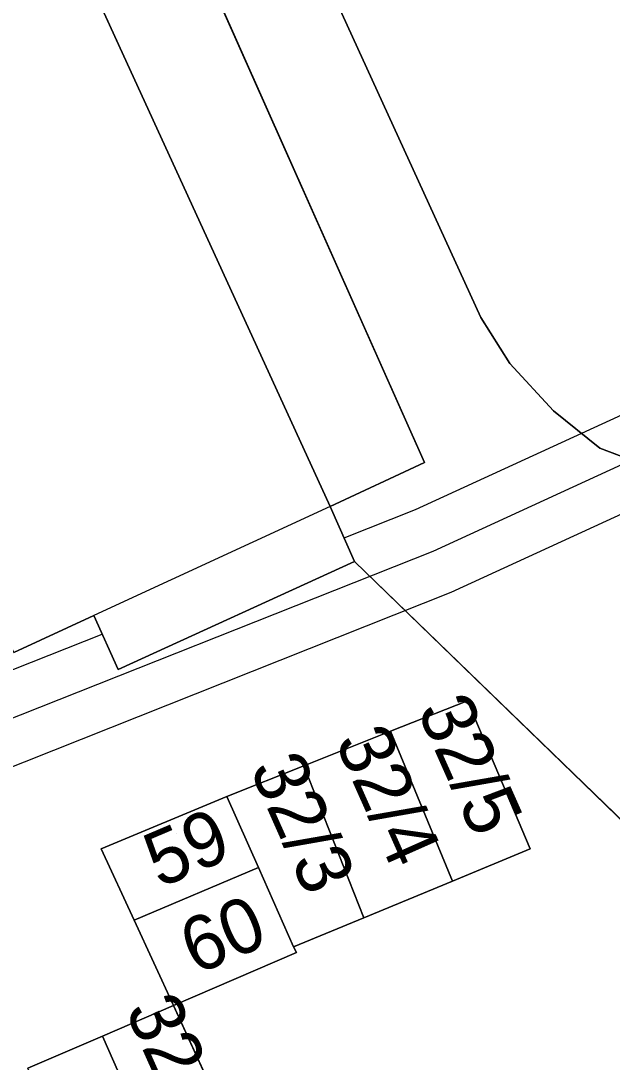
# Model space of a CAD drawing. Extents: x -264070 to -262271, y -1238894 to -1238141.
# Drawn here: x -263451.43 to -263429.79, y -1238782.8 to -1238744.68 of the extents above; entities that cross this region are included whole.
import ezdxf

# ---------------------------------------------------------------- set-up
doc = ezdxf.new("R2010")
doc.units = 0
for name, color, linetype in [('body_kn', 7, 'Continuous'), ('kladpar_druhypozemkov', 7, 'Continuous'), ('kladpar_hranice', 7, 'Continuous'), ('kladpar_parcelnecisla', 7, 'Continuous'), ('kladpar_plochy', 7, 'Continuous'), ('tarchy_linie', 7, 'Continuous'), ('zappar_hrandruhpozemk', 7, 'Continuous')]:
    doc.layers.add(name, color=color, linetype=linetype)

msp = doc.modelspace()

# ---------------------------------------------------------------- linework, layer by layer
at = {"layer": 'body_kn'}
for p, q in [((-263434.6, -1238755.54), (-263434.6, -1238755.54)), ((-263433.53, -1238757.22), (-263433.53, -1238757.22)), ((-263431.94, -1238758.96), (-263431.94, -1238758.96)), ((-263430.24, -1238760.32), (-263430.24, -1238760.32)), ((-263436.66, -1238760.85), (-263436.66, -1238760.85)), ((-263440.11, -1238762.46), (-263440.11, -1238762.46)), ((-263440.11, -1238762.46), (-263440.11, -1238762.46)), ((-263436.99, -1238762.57), (-263436.99, -1238762.57)), ((-263439.6, -1238763.61), (-263439.6, -1238763.61)), ((-263436.34, -1238764.09), (-263436.34, -1238764.09)), ((-263439.22, -1238764.47), (-263439.22, -1238764.47)), ((-263435.69, -1238765.61), (-263435.69, -1238765.61)), ((-263448.76, -1238766.45), (-263448.76, -1238766.45)), ((-263448.46, -1238767.13), (-263448.46, -1238767.13)), ((-263447.87, -1238768.43), (-263447.87, -1238768.43)), ((-263435.08, -1238769.57), (-263435.08, -1238769.57)), ((-263435.08, -1238769.57), (-263435.08, -1238769.57)), ((-263437.9, -1238770.69), (-263437.9, -1238770.69)), ((-263437.9, -1238770.69), (-263437.9, -1238770.69)), ((-263441.08, -1238771.96), (-263441.08, -1238771.96)), ((-263441.08, -1238771.96), (-263441.08, -1238771.96)), ((-263443.9, -1238773.08), (-263443.9, -1238773.08)), ((-263443.9, -1238773.08), (-263443.9, -1238773.08)), ((-263448.49, -1238774.99), (-263448.49, -1238774.99)), ((-263432.79, -1238775), (-263432.79, -1238775)), ((-263442.74, -1238775.68), (-263442.74, -1238775.68)), ((-263442.74, -1238775.68), (-263442.74, -1238775.68)), ((-263435.64, -1238776.18), (-263435.64, -1238776.18)), ((-263438.88, -1238777.52), (-263438.88, -1238777.52)), ((-263447.29, -1238777.6), (-263447.29, -1238777.6)), ((-263441.45, -1238778.58), (-263441.45, -1238778.58)), ((-263441.35, -1238778.79), (-263441.35, -1238778.79)), ((-263445.85, -1238780.73), (-263445.85, -1238780.73)), ((-263445.85, -1238780.73), (-263445.85, -1238780.73)), ((-263448.45, -1238781.85), (-263448.45, -1238781.85)), ((-263448.45, -1238781.85), (-263448.45, -1238781.85))]:
    msp.add_line(p, q, dxfattribs=at)
at = {"layer": 'kladpar_druhypozemkov'}
for p, q in [((-263434.27, -1238773.24), (-263434.27, -1238773.24)), ((-263445.74, -1238774.45), (-263445.74, -1238774.45)), ((-263437.17, -1238774.39), (-263437.17, -1238774.39)), ((-263440.35, -1238775.56), (-263440.35, -1238775.56)), ((-263444.56, -1238777.46), (-263444.56, -1238777.46))]:
    msp.add_line(p, q, dxfattribs=at)
at = {"layer": 'kladpar_hranice'}
for points in [[(-263428.03, -1238775.32), (-263439.22, -1238764.47), (-263440.11, -1238762.46), (-263436.66, -1238760.85), (-263445.55, -1238740.87), (-263446.66, -1238738.37), (-263454.35, -1238721.1), (-263456.43, -1238716.43), (-263457.03, -1238715.4), (-263457.7, -1238714.66), (-263458.52, -1238714.06), (-263459.39, -1238713.65), (-263460.03, -1238713.43), (-263452.36, -1238709.81), (-263440.37, -1238704.14), (-263438.42, -1238702.86), (-263437.01, -1238701.6), (-263436.17, -1238700.22), (-263435.8, -1238698.73), (-263435.71, -1238696.93), (-263435.95, -1238695.01)], [(-263488.31, -1238714.73), (-263458.86, -1238701.31), (-263457.28, -1238700.64), (-263455.89, -1238703.54), (-263452.36, -1238709.81), (-263460.03, -1238713.43), (-263459.39, -1238713.65), (-263458.52, -1238714.06), (-263457.7, -1238714.66), (-263457.03, -1238715.4), (-263456.43, -1238716.43), (-263454.35, -1238721.1), (-263446.66, -1238738.37), (-263445.55, -1238740.87), (-263436.66, -1238760.85), (-263440.11, -1238762.46), (-263449.26, -1238742.47), (-263450.41, -1238739.95), (-263459.57, -1238719.93), (-263471.24, -1238725.12)], [(-263428.44, -1238761.01), (-263430.24, -1238760.32), (-263431.94, -1238758.96), (-263433.53, -1238757.22), (-263434.6, -1238755.54), (-263441.58, -1238740.26), (-263442.46, -1238738.34), (-263449.63, -1238722.63), (-263450.26, -1238720.32), (-263450.4, -1238718.61), (-263450.25, -1238716.49), (-263449.68, -1238714.66), (-263448.65, -1238713.07), (-263447.21, -1238711.61), (-263445.47, -1238710.47), (-263429.69, -1238703.57)], [(-263445.47, -1238710.47), (-263447.21, -1238711.61), (-263448.65, -1238713.07), (-263449.68, -1238714.66), (-263450.25, -1238716.49), (-263450.4, -1238718.61), (-263450.26, -1238720.32), (-263449.63, -1238722.63), (-263442.46, -1238738.34), (-263441.58, -1238740.26), (-263434.6, -1238755.54), (-263433.53, -1238757.22), (-263431.94, -1238758.96), (-263430.24, -1238760.32), (-263428.44, -1238761.01)], [(-263450.41, -1238739.95), (-263449.26, -1238742.47), (-263440.11, -1238762.46), (-263439.22, -1238764.47), (-263447.87, -1238768.43), (-263448.76, -1238766.45), (-263451.69, -1238767.8), (-263460.85, -1238747.82), (-263461.59, -1238748.16), (-263462.71, -1238745.7), (-263461.97, -1238745.36), (-263462.8, -1238743.54), (-263471.24, -1238725.12), (-263459.57, -1238719.93), (-263450.41, -1238739.95)], [(-263451.69, -1238767.8), (-263448.76, -1238766.45), (-263447.87, -1238768.43), (-263439.22, -1238764.47), (-263428.03, -1238775.32)], [(-263443.42, -1238786.03), (-263445.85, -1238780.73), (-263441.35, -1238778.79), (-263441.45, -1238778.58), (-263438.88, -1238777.52), (-263435.64, -1238776.18), (-263432.79, -1238775), (-263435.08, -1238769.57), (-263437.9, -1238770.69), (-263441.08, -1238771.96), (-263443.9, -1238773.08), (-263448.49, -1238774.99), (-263447.29, -1238777.6), (-263445.85, -1238780.73), (-263448.45, -1238781.85), (-263451.18, -1238783.03)], [(-263435.08, -1238769.57), (-263432.79, -1238775), (-263435.64, -1238776.18), (-263437.9, -1238770.69), (-263435.08, -1238769.57)], [(-263437.9, -1238770.69), (-263435.64, -1238776.18), (-263438.88, -1238777.52), (-263441.08, -1238771.96), (-263437.9, -1238770.69)], [(-263441.08, -1238771.96), (-263438.88, -1238777.52), (-263441.45, -1238778.58), (-263442.74, -1238775.68), (-263443.9, -1238773.08), (-263441.08, -1238771.96)], [(-263443.9, -1238773.08), (-263442.74, -1238775.68), (-263447.29, -1238777.6), (-263448.49, -1238774.99), (-263443.9, -1238773.08)], [(-263442.74, -1238775.68), (-263441.45, -1238778.58), (-263441.35, -1238778.79), (-263445.85, -1238780.73), (-263447.29, -1238777.6), (-263442.74, -1238775.68)], [(-263445.85, -1238780.73), (-263443.42, -1238786.03), (-263446.1, -1238787.16), (-263448.45, -1238781.85), (-263445.85, -1238780.73)], [(-263448.45, -1238781.85), (-263446.1, -1238787.16), (-263448.92, -1238788.36), (-263451.18, -1238783.03), (-263448.45, -1238781.85)]]:
    msp.add_lwpolyline(points, dxfattribs=at)
at = {"layer": 'kladpar_plochy'}
for p, q in [((-263441.58, -1238740.26), (-263434.6, -1238755.54)), ((-263445.55, -1238740.87), (-263436.66, -1238760.85)), ((-263436.66, -1238760.85), (-263445.55, -1238740.87)), ((-263440.11, -1238762.46), (-263449.26, -1238742.47)), ((-263434.6, -1238755.54), (-263433.53, -1238757.22)), ((-263433.53, -1238757.22), (-263431.94, -1238758.96)), ((-263431.94, -1238758.96), (-263430.24, -1238760.32)), ((-263430.24, -1238760.32), (-263428.44, -1238761.01)), ((-263436.66, -1238760.85), (-263440.11, -1238762.46)), ((-263440.11, -1238762.46), (-263436.66, -1238760.85)), ((-263439.22, -1238764.47), (-263440.11, -1238762.46)), ((-263447.87, -1238768.43), (-263439.22, -1238764.47)), ((-263428.03, -1238775.32), (-263439.22, -1238764.47)), ((-263439.22, -1238764.47), (-263428.03, -1238775.32)), ((-263451.69, -1238767.8), (-263448.76, -1238766.45)), ((-263448.76, -1238766.45), (-263447.87, -1238768.43)), ((-263435.08, -1238769.57), (-263437.9, -1238770.69)), ((-263432.79, -1238775), (-263435.08, -1238769.57)), ((-263437.9, -1238770.69), (-263441.08, -1238771.96)), ((-263441.08, -1238771.96), (-263443.9, -1238773.08)), ((-263443.9, -1238773.08), (-263448.49, -1238774.99)), ((-263448.49, -1238774.99), (-263447.29, -1238777.6)), ((-263435.64, -1238776.18), (-263432.79, -1238775)), ((-263438.88, -1238777.52), (-263435.64, -1238776.18)), ((-263441.45, -1238778.58), (-263438.88, -1238777.52)), ((-263447.29, -1238777.6), (-263445.85, -1238780.73)), ((-263441.35, -1238778.79), (-263441.45, -1238778.58)), ((-263445.85, -1238780.73), (-263441.35, -1238778.79)), ((-263445.85, -1238780.73), (-263448.45, -1238781.85)), ((-263443.42, -1238786.03), (-263445.85, -1238780.73)), ((-263448.45, -1238781.85), (-263451.18, -1238783.03))]:
    msp.add_line(p, q, dxfattribs=at)
msp.add_lwpolyline([(-263428.44, -1238761.01), (-263430.24, -1238760.32), (-263431.94, -1238758.96), (-263433.53, -1238757.22), (-263434.6, -1238755.54), (-263441.58, -1238740.26), (-263442.46, -1238738.34), (-263449.63, -1238722.63), (-263450.26, -1238720.32), (-263450.4, -1238718.61), (-263450.25, -1238716.49), (-263449.68, -1238714.66), (-263448.65, -1238713.07), (-263447.21, -1238711.61), (-263445.47, -1238710.47), (-263429.69, -1238703.57)], dxfattribs=at)
for points in [[(-263450.41, -1238739.95), (-263449.26, -1238742.47), (-263440.11, -1238762.46), (-263439.22, -1238764.47), (-263447.87, -1238768.43), (-263448.76, -1238766.45), (-263451.69, -1238767.8), (-263460.85, -1238747.82), (-263461.59, -1238748.16), (-263462.71, -1238745.7), (-263461.97, -1238745.36), (-263462.8, -1238743.54), (-263471.24, -1238725.12), (-263459.57, -1238719.93)], [(-263435.08, -1238769.57), (-263432.79, -1238775), (-263435.64, -1238776.18), (-263437.9, -1238770.69)], [(-263437.9, -1238770.69), (-263435.64, -1238776.18), (-263438.88, -1238777.52), (-263441.08, -1238771.96)], [(-263441.08, -1238771.96), (-263438.88, -1238777.52), (-263441.45, -1238778.58), (-263442.74, -1238775.68), (-263443.9, -1238773.08)], [(-263443.9, -1238773.08), (-263442.74, -1238775.68), (-263447.29, -1238777.6), (-263448.49, -1238774.99)], [(-263442.74, -1238775.68), (-263441.45, -1238778.58), (-263441.35, -1238778.79), (-263445.85, -1238780.73), (-263447.29, -1238777.6)], [(-263445.85, -1238780.73), (-263443.42, -1238786.03), (-263446.1, -1238787.16), (-263448.45, -1238781.85)], [(-263448.45, -1238781.85), (-263446.1, -1238787.16), (-263448.92, -1238788.36), (-263451.18, -1238783.03)]]:
    msp.add_lwpolyline(points, close=True, dxfattribs=at)
at = {"layer": 'tarchy_linie'}
for points in [[(-263380.99, -1238825.62), (-263412.82, -1238755.1), (-263435.69, -1238765.61), (-263454.43, -1238773.05), (-263455.64, -1238769.98), (-263448.46, -1238767.13), (-263447.87, -1238768.43), (-263439.22, -1238764.47), (-263439.6, -1238763.61), (-263436.99, -1238762.57), (-263414.71, -1238752.34), (-263429.12, -1238735.41), (-263441.6, -1238708.78)], [(-263453.64, -1238770.96), (-263436.34, -1238764.09), (-263410.58, -1238752.26)]]:
    msp.add_lwpolyline(points, dxfattribs=at)
at = {"layer": 'zappar_hrandruhpozemk'}
msp.add_line((-263440.11, -1238762.46), (-263448.76, -1238766.45), dxfattribs=at)

# ---------------------------------------------------------------- texts
at = {"layer": 'kladpar_parcelnecisla'}
for s, rotation, p in [('32/5', 294, (-263436.946, -1238769.915)), ('32/4', 294, (-263439.953, -1238771.055)), ('32/3', 294, (-263443.075, -1238772.051)), ('59', 23, (-263446.36, -1238776.443)), ('60', 23, (-263445.038, -1238779.624)), ('32/6', 294, (-263447.633, -1238780.885))]:
    msp.add_text(s, height=2, rotation=rotation, dxfattribs=at).set_placement(p)

doc.saveas('drawing.dxf')
